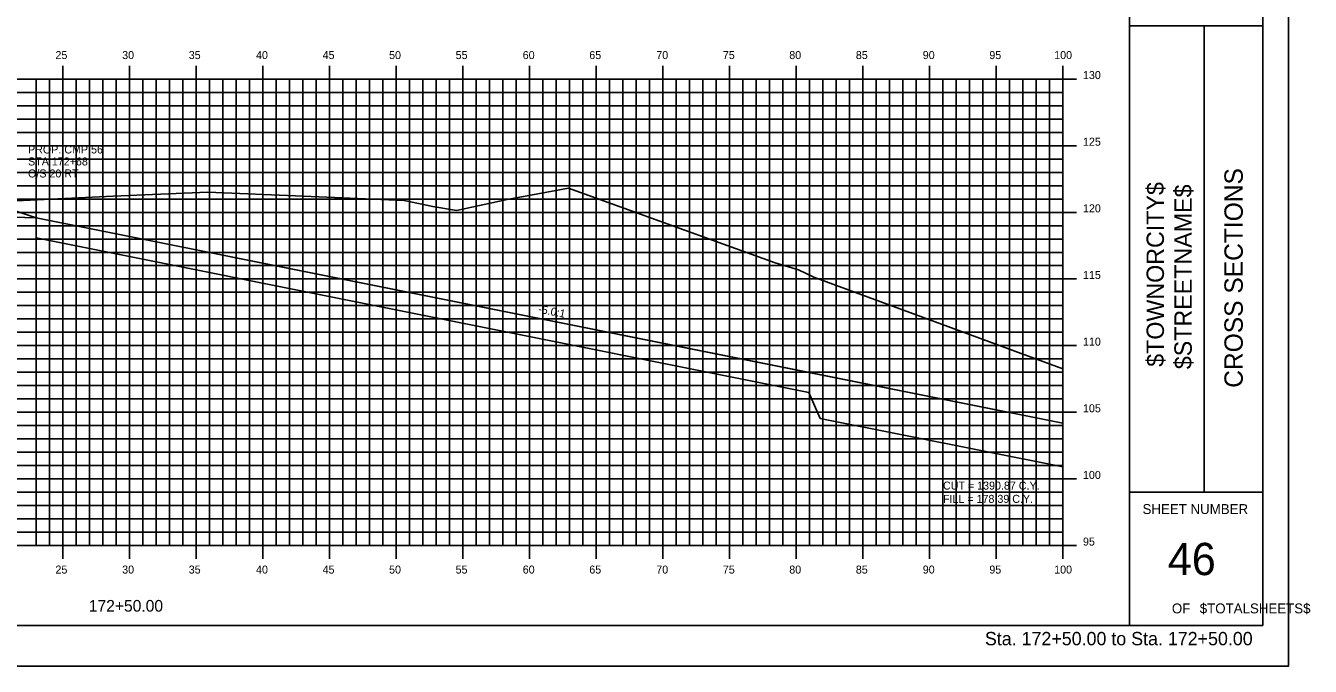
# Model space of a CAD drawing. Extents: x 850598 to 870284, y 366541 to 366651.
# Drawn here: x 856660.5 to 856756.9, y 366541.2 to 366589.2 of the extents above; entities that cross this region are included whole.
import ezdxf

# ---------------------------------------------------------------- set-up
doc = ezdxf.new("R2010")
doc.units = 0
for name, color, linetype in [('ANNOTATION', 7, 'Continuous'), ('BORDER', 7, 'Continuous'), ('D_Drainage_RipRap', 7, 'Continuous'), ('D_Roadway_Centerline', 7, 'Continuous'), ('D_Roadway_SlopeLines', 7, 'Continuous'), ('D_Roadway_SubGrade', 7, 'Continuous'), ('D_Text_Standard', 7, 'Continuous'), ('H_V ANNOTATION', 7, 'Continuous'), ('HIGHWAY_TITLE', 7, 'Continuous'), ('MAJOR', 7, 'Continuous'), ('MINOR', 7, 'Continuous'), ('PLOT BOUNDARY', 7, 'Continuous'), ('S_Roadway_Centerline', 7, 'Continuous'), ('S_Utilities_Pole_Joint', 7, 'Continuous')]:
    doc.layers.add(name, color=color, linetype=linetype)

msp = doc.modelspace()

# ---------------------------------------------------------------- linework, layer by layer
at = {"layer": 'BORDER'}
for p, q in [((856743.324, 366544.225), (856743.324, 366649.225)), ((856753.324, 366544.225), (856753.324, 366649.225)), ((856743.324, 366589.228), (856753.324, 366589.228)), ((856748.915, 366554.228), (856748.915, 366589.228)), ((856743.324, 366554.228), (856753.324, 366554.228)), ((856593.324, 366544.225), (856753.324, 366544.225))]:
    msp.add_line(p, q, dxfattribs=at)
at = {"layer": 'D_Drainage_RipRap'}
msp.add_lwpolyline([(856738.324, 366559.406), (856738.324, 366556.129), (856720.117, 366559.771), (856719.255, 366561.721), (856661.324, 366573.311), (856661.324, 366574.811), (856719.255, 366563.221)], close=True, dxfattribs=at)
at = {"layer": 'D_Roadway_Centerline'}
msp.add_lwpolyline([(856598.324, 366571.386), (856607.935, 366574.589), (856613.124, 366576.319), (856627.324, 366577.171), (856638.324, 366577.501), (856649.324, 366577.171), (856653.324, 366576.931), (856655.324, 366576.811), (856661.324, 366574.811), (856719.255, 366563.221), (856738.324, 366559.406)], dxfattribs=at)
at = {"layer": 'D_Roadway_SlopeLines'}
msp.add_lwpolyline([(856661.324, 366574.811), (856738.324, 366559.406)], dxfattribs=at)
at = {"layer": 'D_Roadway_SubGrade'}
msp.add_lwpolyline([(856649.324, 366576.671), (856650.324, 366576.611), (856650.324, 366576.861), (856655.324, 366576.561), (856655.324, 366576.811), (856661.324, 366574.811), (856649.324, 366575.171)], close=True, dxfattribs=at)
at = {"layer": 'MAJOR'}
for p, q in [((856663.324, 366586.227), (856663.324, 366585.225)), ((856663.324, 366586.227), (856663.324, 366585.225)), ((856668.324, 366586.227), (856668.324, 366585.225)), ((856668.324, 366586.227), (856668.324, 366585.225)), ((856673.324, 366586.227), (856673.324, 366585.225)), ((856673.324, 366586.227), (856673.324, 366585.225)), ((856678.324, 366586.227), (856678.324, 366585.225)), ((856678.324, 366586.227), (856678.324, 366585.225)), ((856683.324, 366586.227), (856683.324, 366585.225)), ((856683.324, 366586.227), (856683.324, 366585.225)), ((856688.324, 366586.227), (856688.324, 366585.225)), ((856688.324, 366586.227), (856688.324, 366585.225)), ((856693.324, 366586.227), (856693.324, 366585.225)), ((856693.324, 366586.227), (856693.324, 366585.225)), ((856698.324, 366586.227), (856698.324, 366585.225)), ((856698.324, 366586.227), (856698.324, 366585.225)), ((856703.324, 366586.227), (856703.324, 366585.225)), ((856703.324, 366586.227), (856703.324, 366585.225)), ((856708.324, 366586.227), (856708.324, 366585.225)), ((856708.324, 366586.227), (856708.324, 366585.225)), ((856713.324, 366586.227), (856713.324, 366585.225)), ((856713.324, 366586.227), (856713.324, 366585.225)), ((856718.324, 366586.227), (856718.324, 366585.225)), ((856718.324, 366586.227), (856718.324, 366585.225)), ((856723.324, 366586.227), (856723.324, 366585.225)), ((856723.324, 366586.227), (856723.324, 366585.225)), ((856728.324, 366586.227), (856728.324, 366585.225)), ((856728.324, 366586.227), (856728.324, 366585.225)), ((856733.324, 366586.227), (856733.324, 366585.225)), ((856733.324, 366586.227), (856733.324, 366585.225)), ((856738.324, 366586.227), (856738.324, 366585.225)), ((856738.324, 366586.227), (856738.324, 366585.225)), ((856598.324, 366585.225), (856738.324, 366585.225)), ((856598.324, 366585.225), (856738.324, 366585.225)), ((856598.324, 366585.225), (856738.324, 366585.225)), ((856598.324, 366585.225), (856738.324, 366585.225)), ((856663.324, 366550.225), (856663.324, 366585.225)), ((856663.324, 366550.225), (856663.324, 366585.225)), ((856668.324, 366550.225), (856668.324, 366585.225)), ((856668.324, 366550.225), (856668.324, 366585.225)), ((856673.324, 366550.225), (856673.324, 366585.225)), ((856673.324, 366550.225), (856673.324, 366585.225)), ((856678.324, 366550.225), (856678.324, 366585.225)), ((856678.324, 366550.225), (856678.324, 366585.225)), ((856683.324, 366550.225), (856683.324, 366585.225)), ((856683.324, 366550.225), (856683.324, 366585.225)), ((856688.324, 366550.225), (856688.324, 366585.225)), ((856688.324, 366550.225), (856688.324, 366585.225)), ((856693.324, 366550.225), (856693.324, 366585.225)), ((856693.324, 366550.225), (856693.324, 366585.225)), ((856698.324, 366550.225), (856698.324, 366585.225)), ((856698.324, 366550.225), (856698.324, 366585.225)), ((856703.324, 366550.225), (856703.324, 366585.225)), ((856703.324, 366550.225), (856703.324, 366585.225)), ((856708.324, 366550.225), (856708.324, 366585.225)), ((856708.324, 366550.225), (856708.324, 366585.225)), ((856713.324, 366550.225), (856713.324, 366585.225)), ((856713.324, 366550.225), (856713.324, 366585.225)), ((856718.324, 366550.225), (856718.324, 366585.225)), ((856718.324, 366550.225), (856718.324, 366585.225)), ((856723.324, 366550.225), (856723.324, 366585.225)), ((856723.324, 366550.225), (856723.324, 366585.225)), ((856728.324, 366550.225), (856728.324, 366585.225)), ((856728.324, 366550.225), (856728.324, 366585.225)), ((856733.324, 366550.225), (856733.324, 366585.225)), ((856733.324, 366550.225), (856733.324, 366585.225)), ((856739.326, 366585.225), (856737.322, 366585.225)), ((856739.326, 366585.225), (856737.322, 366585.225)), ((856738.324, 366550.225), (856738.324, 366585.225)), ((856738.324, 366550.225), (856738.324, 366585.225)), ((856738.324, 366550.225), (856738.324, 366585.225)), ((856738.324, 366550.225), (856738.324, 366585.225)), ((856598.324, 366580.225), (856738.324, 366580.225)), ((856598.324, 366580.225), (856738.324, 366580.225)), ((856739.326, 366580.225), (856737.322, 366580.225)), ((856739.326, 366580.225), (856737.322, 366580.225)), ((856598.324, 366575.225), (856738.324, 366575.225)), ((856598.324, 366575.225), (856738.324, 366575.225)), ((856739.326, 366575.225), (856737.322, 366575.225)), ((856739.326, 366575.225), (856737.322, 366575.225)), ((856598.324, 366570.225), (856738.324, 366570.225)), ((856598.324, 366570.225), (856738.324, 366570.225)), ((856739.326, 366570.225), (856737.322, 366570.225)), ((856739.326, 366570.225), (856737.322, 366570.225)), ((856598.324, 366565.225), (856738.324, 366565.225)), ((856598.324, 366565.225), (856738.324, 366565.225)), ((856739.326, 366565.225), (856737.322, 366565.225)), ((856739.326, 366565.225), (856737.322, 366565.225)), ((856598.324, 366560.225), (856738.324, 366560.225)), ((856598.324, 366560.225), (856738.324, 366560.225)), ((856739.326, 366560.225), (856737.322, 366560.225)), ((856739.326, 366560.225), (856737.322, 366560.225)), ((856598.324, 366555.225), (856738.324, 366555.225)), ((856598.324, 366555.225), (856738.324, 366555.225)), ((856739.326, 366555.225), (856737.322, 366555.225)), ((856739.326, 366555.225), (856737.322, 366555.225)), ((856598.324, 366550.225), (856738.324, 366550.225)), ((856598.324, 366550.225), (856738.324, 366550.225)), ((856598.324, 366550.225), (856738.324, 366550.225)), ((856598.324, 366550.225), (856738.324, 366550.225)), ((856663.324, 366549.223), (856663.324, 366550.225)), ((856663.324, 366549.223), (856663.324, 366550.225)), ((856668.324, 366549.223), (856668.324, 366550.225)), ((856668.324, 366549.223), (856668.324, 366550.225)), ((856673.324, 366549.223), (856673.324, 366550.225)), ((856673.324, 366549.223), (856673.324, 366550.225)), ((856678.324, 366549.223), (856678.324, 366550.225)), ((856678.324, 366549.223), (856678.324, 366550.225)), ((856683.324, 366549.223), (856683.324, 366550.225)), ((856683.324, 366549.223), (856683.324, 366550.225)), ((856688.324, 366549.223), (856688.324, 366550.225)), ((856688.324, 366549.223), (856688.324, 366550.225)), ((856693.324, 366549.223), (856693.324, 366550.225)), ((856693.324, 366549.223), (856693.324, 366550.225)), ((856698.324, 366549.223), (856698.324, 366550.225)), ((856698.324, 366549.223), (856698.324, 366550.225)), ((856703.324, 366549.223), (856703.324, 366550.225)), ((856703.324, 366549.223), (856703.324, 366550.225)), ((856708.324, 366549.223), (856708.324, 366550.225)), ((856708.324, 366549.223), (856708.324, 366550.225)), ((856713.324, 366549.223), (856713.324, 366550.225)), ((856713.324, 366549.223), (856713.324, 366550.225)), ((856718.324, 366549.223), (856718.324, 366550.225)), ((856718.324, 366549.223), (856718.324, 366550.225)), ((856723.324, 366549.223), (856723.324, 366550.225)), ((856723.324, 366549.223), (856723.324, 366550.225)), ((856728.324, 366549.223), (856728.324, 366550.225)), ((856728.324, 366549.223), (856728.324, 366550.225)), ((856733.324, 366549.223), (856733.324, 366550.225)), ((856733.324, 366549.223), (856733.324, 366550.225)), ((856739.326, 366550.225), (856737.322, 366550.225)), ((856739.326, 366550.225), (856737.322, 366550.225)), ((856738.324, 366549.223), (856738.324, 366550.225)), ((856738.324, 366549.223), (856738.324, 366550.225))]:
    msp.add_line(p, q, dxfattribs=at)
at = {"layer": 'MINOR'}
for p, q in [((856661.324, 366550.225), (856661.324, 366585.225)), ((856661.324, 366550.225), (856661.324, 366585.225)), ((856662.324, 366550.225), (856662.324, 366585.225)), ((856662.324, 366550.225), (856662.324, 366585.225)), ((856664.324, 366550.225), (856664.324, 366585.225)), ((856664.324, 366550.225), (856664.324, 366585.225)), ((856665.324, 366550.225), (856665.324, 366585.225)), ((856665.324, 366550.225), (856665.324, 366585.225)), ((856666.324, 366550.225), (856666.324, 366585.225)), ((856666.324, 366550.225), (856666.324, 366585.225)), ((856667.324, 366550.225), (856667.324, 366585.225)), ((856667.324, 366550.225), (856667.324, 366585.225)), ((856669.324, 366550.225), (856669.324, 366585.225)), ((856669.324, 366550.225), (856669.324, 366585.225)), ((856670.324, 366550.225), (856670.324, 366585.225)), ((856670.324, 366550.225), (856670.324, 366585.225)), ((856671.324, 366550.225), (856671.324, 366585.225)), ((856671.324, 366550.225), (856671.324, 366585.225)), ((856672.324, 366550.225), (856672.324, 366585.225)), ((856672.324, 366550.225), (856672.324, 366585.225)), ((856674.324, 366550.225), (856674.324, 366585.225)), ((856674.324, 366550.225), (856674.324, 366585.225)), ((856675.324, 366550.225), (856675.324, 366585.225)), ((856675.324, 366550.225), (856675.324, 366585.225)), ((856676.324, 366550.225), (856676.324, 366585.225)), ((856676.324, 366550.225), (856676.324, 366585.225)), ((856677.324, 366550.225), (856677.324, 366585.225)), ((856677.324, 366550.225), (856677.324, 366585.225)), ((856679.324, 366550.225), (856679.324, 366585.225)), ((856679.324, 366550.225), (856679.324, 366585.225)), ((856680.324, 366550.225), (856680.324, 366585.225)), ((856680.324, 366550.225), (856680.324, 366585.225)), ((856681.324, 366550.225), (856681.324, 366585.225)), ((856681.324, 366550.225), (856681.324, 366585.225)), ((856682.324, 366550.225), (856682.324, 366585.225)), ((856682.324, 366550.225), (856682.324, 366585.225)), ((856684.324, 366550.225), (856684.324, 366585.225)), ((856684.324, 366550.225), (856684.324, 366585.225)), ((856685.324, 366550.225), (856685.324, 366585.225)), ((856685.324, 366550.225), (856685.324, 366585.225)), ((856686.324, 366550.225), (856686.324, 366585.225)), ((856686.324, 366550.225), (856686.324, 366585.225)), ((856687.324, 366550.225), (856687.324, 366585.225)), ((856687.324, 366550.225), (856687.324, 366585.225)), ((856689.324, 366550.225), (856689.324, 366585.225)), ((856689.324, 366550.225), (856689.324, 366585.225)), ((856690.324, 366550.225), (856690.324, 366585.225)), ((856690.324, 366550.225), (856690.324, 366585.225)), ((856691.324, 366550.225), (856691.324, 366585.225)), ((856691.324, 366550.225), (856691.324, 366585.225)), ((856692.324, 366550.225), (856692.324, 366585.225)), ((856692.324, 366550.225), (856692.324, 366585.225)), ((856694.324, 366550.225), (856694.324, 366585.225)), ((856694.324, 366550.225), (856694.324, 366585.225)), ((856695.324, 366550.225), (856695.324, 366585.225)), ((856695.324, 366550.225), (856695.324, 366585.225)), ((856696.324, 366550.225), (856696.324, 366585.225)), ((856696.324, 366550.225), (856696.324, 366585.225)), ((856697.324, 366550.225), (856697.324, 366585.225)), ((856697.324, 366550.225), (856697.324, 366585.225)), ((856699.324, 366550.225), (856699.324, 366585.225)), ((856699.324, 366550.225), (856699.324, 366585.225)), ((856700.324, 366550.225), (856700.324, 366585.225)), ((856700.324, 366550.225), (856700.324, 366585.225)), ((856701.324, 366550.225), (856701.324, 366585.225)), ((856701.324, 366550.225), (856701.324, 366585.225)), ((856702.324, 366550.225), (856702.324, 366585.225)), ((856702.324, 366550.225), (856702.324, 366585.225)), ((856704.324, 366550.225), (856704.324, 366585.225)), ((856704.324, 366550.225), (856704.324, 366585.225)), ((856705.324, 366550.225), (856705.324, 366585.225)), ((856705.324, 366550.225), (856705.324, 366585.225)), ((856706.324, 366550.225), (856706.324, 366585.225)), ((856706.324, 366550.225), (856706.324, 366585.225)), ((856707.324, 366550.225), (856707.324, 366585.225)), ((856707.324, 366550.225), (856707.324, 366585.225)), ((856709.324, 366550.225), (856709.324, 366585.225)), ((856709.324, 366550.225), (856709.324, 366585.225)), ((856710.324, 366550.225), (856710.324, 366585.225)), ((856710.324, 366550.225), (856710.324, 366585.225)), ((856711.324, 366550.225), (856711.324, 366585.225)), ((856711.324, 366550.225), (856711.324, 366585.225)), ((856712.324, 366550.225), (856712.324, 366585.225)), ((856712.324, 366550.225), (856712.324, 366585.225)), ((856714.324, 366550.225), (856714.324, 366585.225)), ((856714.324, 366550.225), (856714.324, 366585.225)), ((856715.324, 366550.225), (856715.324, 366585.225)), ((856715.324, 366550.225), (856715.324, 366585.225)), ((856716.324, 366550.225), (856716.324, 366585.225)), ((856716.324, 366550.225), (856716.324, 366585.225)), ((856717.324, 366550.225), (856717.324, 366585.225)), ((856717.324, 366550.225), (856717.324, 366585.225)), ((856719.324, 366550.225), (856719.324, 366585.225)), ((856719.324, 366550.225), (856719.324, 366585.225)), ((856720.324, 366550.225), (856720.324, 366585.225)), ((856720.324, 366550.225), (856720.324, 366585.225)), ((856721.324, 366550.225), (856721.324, 366585.225)), ((856721.324, 366550.225), (856721.324, 366585.225)), ((856722.324, 366550.225), (856722.324, 366585.225)), ((856722.324, 366550.225), (856722.324, 366585.225)), ((856724.324, 366550.225), (856724.324, 366585.225)), ((856724.324, 366550.225), (856724.324, 366585.225)), ((856725.324, 366550.225), (856725.324, 366585.225)), ((856725.324, 366550.225), (856725.324, 366585.225)), ((856726.324, 366550.225), (856726.324, 366585.225)), ((856726.324, 366550.225), (856726.324, 366585.225)), ((856727.324, 366550.225), (856727.324, 366585.225)), ((856727.324, 366550.225), (856727.324, 366585.225)), ((856729.324, 366550.225), (856729.324, 366585.225)), ((856729.324, 366550.225), (856729.324, 366585.225)), ((856730.324, 366550.225), (856730.324, 366585.225)), ((856730.324, 366550.225), (856730.324, 366585.225)), ((856731.324, 366550.225), (856731.324, 366585.225)), ((856731.324, 366550.225), (856731.324, 366585.225)), ((856732.324, 366550.225), (856732.324, 366585.225)), ((856732.324, 366550.225), (856732.324, 366585.225)), ((856734.324, 366550.225), (856734.324, 366585.225)), ((856734.324, 366550.225), (856734.324, 366585.225)), ((856735.324, 366550.225), (856735.324, 366585.225)), ((856735.324, 366550.225), (856735.324, 366585.225)), ((856736.324, 366550.225), (856736.324, 366585.225)), ((856736.324, 366550.225), (856736.324, 366585.225)), ((856737.324, 366550.225), (856737.324, 366585.225)), ((856737.324, 366550.225), (856737.324, 366585.225)), ((856598.324, 366584.225), (856738.324, 366584.225)), ((856598.324, 366584.225), (856738.324, 366584.225)), ((856738.324, 366584.225), (856737.322, 366584.225)), ((856738.324, 366584.225), (856737.322, 366584.225)), ((856598.324, 366583.225), (856738.324, 366583.225)), ((856598.324, 366583.225), (856738.324, 366583.225)), ((856738.324, 366583.225), (856737.322, 366583.225)), ((856738.324, 366583.225), (856737.322, 366583.225)), ((856598.324, 366582.225), (856738.324, 366582.225)), ((856598.324, 366582.225), (856738.324, 366582.225)), ((856738.324, 366582.225), (856737.322, 366582.225)), ((856738.324, 366582.225), (856737.322, 366582.225)), ((856598.324, 366581.225), (856738.324, 366581.225)), ((856598.324, 366581.225), (856738.324, 366581.225)), ((856738.324, 366581.225), (856737.322, 366581.225)), ((856738.324, 366581.225), (856737.322, 366581.225)), ((856598.324, 366579.225), (856738.324, 366579.225)), ((856598.324, 366579.225), (856738.324, 366579.225)), ((856738.324, 366579.225), (856737.322, 366579.225)), ((856738.324, 366579.225), (856737.322, 366579.225)), ((856598.324, 366578.225), (856738.324, 366578.225)), ((856598.324, 366578.225), (856738.324, 366578.225)), ((856738.324, 366578.225), (856737.322, 366578.225)), ((856738.324, 366578.225), (856737.322, 366578.225)), ((856598.324, 366577.225), (856738.324, 366577.225)), ((856598.324, 366577.225), (856738.324, 366577.225)), ((856738.324, 366577.225), (856737.322, 366577.225)), ((856738.324, 366577.225), (856737.322, 366577.225)), ((856598.324, 366576.225), (856738.324, 366576.225)), ((856598.324, 366576.225), (856738.324, 366576.225)), ((856738.324, 366576.225), (856737.322, 366576.225)), ((856738.324, 366576.225), (856737.322, 366576.225)), ((856598.324, 366574.225), (856738.324, 366574.225)), ((856598.324, 366574.225), (856738.324, 366574.225)), ((856738.324, 366574.225), (856737.322, 366574.225)), ((856738.324, 366574.225), (856737.322, 366574.225)), ((856598.324, 366573.225), (856738.324, 366573.225)), ((856598.324, 366573.225), (856738.324, 366573.225)), ((856738.324, 366573.225), (856737.322, 366573.225)), ((856738.324, 366573.225), (856737.322, 366573.225)), ((856598.324, 366572.225), (856738.324, 366572.225)), ((856598.324, 366572.225), (856738.324, 366572.225)), ((856738.324, 366572.225), (856737.322, 366572.225)), ((856738.324, 366572.225), (856737.322, 366572.225)), ((856598.324, 366571.225), (856738.324, 366571.225)), ((856598.324, 366571.225), (856738.324, 366571.225)), ((856738.324, 366571.225), (856737.322, 366571.225)), ((856738.324, 366571.225), (856737.322, 366571.225)), ((856598.324, 366569.225), (856738.324, 366569.225)), ((856598.324, 366569.225), (856738.324, 366569.225)), ((856738.324, 366569.225), (856737.322, 366569.225)), ((856738.324, 366569.225), (856737.322, 366569.225)), ((856598.324, 366568.225), (856738.324, 366568.225)), ((856598.324, 366568.225), (856738.324, 366568.225)), ((856738.324, 366568.225), (856737.322, 366568.225)), ((856738.324, 366568.225), (856737.322, 366568.225)), ((856598.324, 366567.225), (856738.324, 366567.225)), ((856598.324, 366567.225), (856738.324, 366567.225)), ((856738.324, 366567.225), (856737.322, 366567.225)), ((856738.324, 366567.225), (856737.322, 366567.225)), ((856598.324, 366566.225), (856738.324, 366566.225)), ((856598.324, 366566.225), (856738.324, 366566.225)), ((856738.324, 366566.225), (856737.322, 366566.225)), ((856738.324, 366566.225), (856737.322, 366566.225)), ((856598.324, 366564.225), (856738.324, 366564.225)), ((856598.324, 366564.225), (856738.324, 366564.225)), ((856738.324, 366564.225), (856737.322, 366564.225)), ((856738.324, 366564.225), (856737.322, 366564.225)), ((856598.324, 366563.225), (856738.324, 366563.225)), ((856598.324, 366563.225), (856738.324, 366563.225)), ((856738.324, 366563.225), (856737.322, 366563.225)), ((856738.324, 366563.225), (856737.322, 366563.225)), ((856598.324, 366562.225), (856738.324, 366562.225)), ((856598.324, 366562.225), (856738.324, 366562.225)), ((856738.324, 366562.225), (856737.322, 366562.225)), ((856738.324, 366562.225), (856737.322, 366562.225)), ((856598.324, 366561.225), (856738.324, 366561.225)), ((856598.324, 366561.225), (856738.324, 366561.225)), ((856738.324, 366561.225), (856737.322, 366561.225)), ((856738.324, 366561.225), (856737.322, 366561.225)), ((856598.324, 366559.225), (856738.324, 366559.225)), ((856598.324, 366559.225), (856738.324, 366559.225)), ((856738.324, 366559.225), (856737.322, 366559.225)), ((856738.324, 366559.225), (856737.322, 366559.225)), ((856598.324, 366558.225), (856738.324, 366558.225)), ((856598.324, 366558.225), (856738.324, 366558.225)), ((856738.324, 366558.225), (856737.322, 366558.225)), ((856738.324, 366558.225), (856737.322, 366558.225)), ((856598.324, 366557.225), (856738.324, 366557.225)), ((856598.324, 366557.225), (856738.324, 366557.225)), ((856738.324, 366557.225), (856737.322, 366557.225)), ((856738.324, 366557.225), (856737.322, 366557.225)), ((856598.324, 366556.225), (856738.324, 366556.225)), ((856598.324, 366556.225), (856738.324, 366556.225)), ((856738.324, 366556.225), (856737.322, 366556.225)), ((856738.324, 366556.225), (856737.322, 366556.225)), ((856598.324, 366554.225), (856738.324, 366554.225)), ((856598.324, 366554.225), (856738.324, 366554.225)), ((856738.324, 366554.225), (856737.322, 366554.225)), ((856738.324, 366554.225), (856737.322, 366554.225)), ((856598.324, 366553.225), (856738.324, 366553.225)), ((856598.324, 366553.225), (856738.324, 366553.225)), ((856738.324, 366553.225), (856737.322, 366553.225)), ((856738.324, 366553.225), (856737.322, 366553.225)), ((856598.324, 366552.225), (856738.324, 366552.225)), ((856598.324, 366552.225), (856738.324, 366552.225)), ((856738.324, 366552.225), (856737.322, 366552.225)), ((856738.324, 366552.225), (856737.322, 366552.225)), ((856598.324, 366551.225), (856738.324, 366551.225)), ((856598.324, 366551.225), (856738.324, 366551.225)), ((856738.324, 366551.225), (856737.322, 366551.225)), ((856738.324, 366551.225), (856737.322, 366551.225))]:
    msp.add_line(p, q, dxfattribs=at)
at = {"layer": 'PLOT BOUNDARY'}
msp.add_lwpolyline([(856585.231, 366541.166), (856755.231, 366541.166), (856755.231, 366651.166), (856585.231, 366651.166)], close=True, dxfattribs=at)
at = {"layer": 'S_Roadway_Centerline'}
msp.add_lwpolyline([(856659.329, 366576.064), (856667.093, 366576.438), (856674.188, 366576.742), (856681.376, 366576.431), (856688.922, 366576.102), (856691.061, 366575.66), (856692.855, 366575.373), (856696.652, 366576.182), (856701.253, 366577.05), (856701.255, 366577.048), (856716.741, 366571.439), (856718.488, 366570.9), (856719.632, 366570.36), (856738.324, 366563.494)], dxfattribs=at)

# ---------------------------------------------------------------- texts
at = {"layer": 'ANNOTATION'}
msp.add_text('-5.0:1', height=0.6, rotation=348.6882, dxfattribs=at).set_placement((856698.937, 366567.707))
at = {"layer": 'BORDER'}
for s, height, rotation, p in [('CROSS SECTIONS', 1.37787, 90, (856751.808, 366562.062)), ('SHEET NUMBER', 0.74527, 360, (856744.289, 366552.592)), ('46', 2.4194, 360, (856746.185, 366548.008)), ('OF', 0.7453, 360, (856746.491, 366545.138)), ('$TOTALSHEETS$', 0.74527, 360, (856748.58, 366545.138))]:
    msp.add_text(s, height=height, rotation=rotation, dxfattribs=at).set_placement(p)
at = {"layer": 'D_Text_Standard'}
for s, p in [('CUT = 1390.87 C.Y.', (856729.324, 366554.425)), ('FILL = 178.39 C.Y.', (856729.324, 366553.429))]:
    msp.add_text(s, height=0.6, dxfattribs=at).set_placement(p)
at = {"layer": 'H_V ANNOTATION'}
for s, height, p in [('25', 0.6, (856662.77, 366586.725)), ('30', 0.6, (856667.772, 366586.725)), ('35', 0.6, (856672.764, 366586.725)), ('40', 0.6, (856677.81, 366586.725)), ('45', 0.6, (856682.802, 366586.725)), ('50', 0.6, (856687.788, 366586.725)), ('55', 0.6, (856692.78, 366586.725)), ('60', 0.6, (856697.81, 366586.725)), ('65', 0.6, (856702.802, 366586.725)), ('70', 0.6, (856707.826, 366586.725)), ('75', 0.6, (856712.818, 366586.725)), ('80', 0.6, (856717.799, 366586.725)), ('85', 0.6, (856722.791, 366586.725)), ('90', 0.6, (856727.81, 366586.725)), ('95', 0.6, (856732.802, 366586.725)), ('100', 0.6, (856737.665, 366586.725)), ('130', 0.6, (856739.824, 366585.225)), ('125', 0.6, (856739.824, 366580.225)), ('120', 0.6, (856739.824, 366575.225)), ('115', 0.6, (856739.824, 366570.225)), ('110', 0.6, (856739.824, 366565.225)), ('105', 0.6, (856739.824, 366560.225)), ('100', 0.6, (856739.824, 366555.225)), ('95', 0.6, (856739.824, 366550.225)), ('25', 0.6, (856662.77, 366548.125)), ('30', 0.6, (856667.772, 366548.125)), ('35', 0.6, (856672.764, 366548.125)), ('40', 0.6, (856677.81, 366548.125)), ('45', 0.6, (856682.802, 366548.125)), ('50', 0.6, (856687.788, 366548.125)), ('55', 0.6, (856692.78, 366548.125)), ('60', 0.6, (856697.81, 366548.125)), ('65', 0.6, (856702.802, 366548.125)), ('70', 0.6, (856707.826, 366548.125)), ('75', 0.6, (856712.818, 366548.125)), ('80', 0.6, (856717.799, 366548.125)), ('85', 0.6, (856722.791, 366548.125)), ('90', 0.6, (856727.81, 366548.125)), ('95', 0.6, (856732.802, 366548.125)), ('100', 0.6, (856737.665, 366548.125)), ('172+50.00', 0.875, (856665.273, 366545.268)), ('Sta. 172+50.00 to Sta. 172+50.00', 1.0002, (856732.47, 366542.745))]:
    msp.add_text(s, height=height, dxfattribs=at).set_placement(p)
at = {"layer": 'HIGHWAY_TITLE'}
for s, p in [('$TOWNORCITY$', (856745.896, 366563.637)), ('$STREETNAME$', (856747.983, 366563.457))]:
    msp.add_text(s, height=1.30428, rotation=90, dxfattribs=at).set_placement(p)
at = {"layer": 'S_Roadway_Centerline'}
for s, p in [('C', (856674.183, 366576.742)), ('L', (856674.188, 366576.735))]:
    msp.add_text(s, height=0.0146, dxfattribs=at).set_placement(p)
at = {"layer": 'S_Utilities_Pole_Joint'}
for s, p in [('PROP. CMP 56', (856660.713, 366579.642)), ('STA 172+68', (856660.713, 366578.742)), ('O/S 20 RT', (856660.713, 366577.842))]:
    msp.add_text(s, height=0.6, dxfattribs=at).set_placement(p)

doc.saveas('drawing.dxf')
